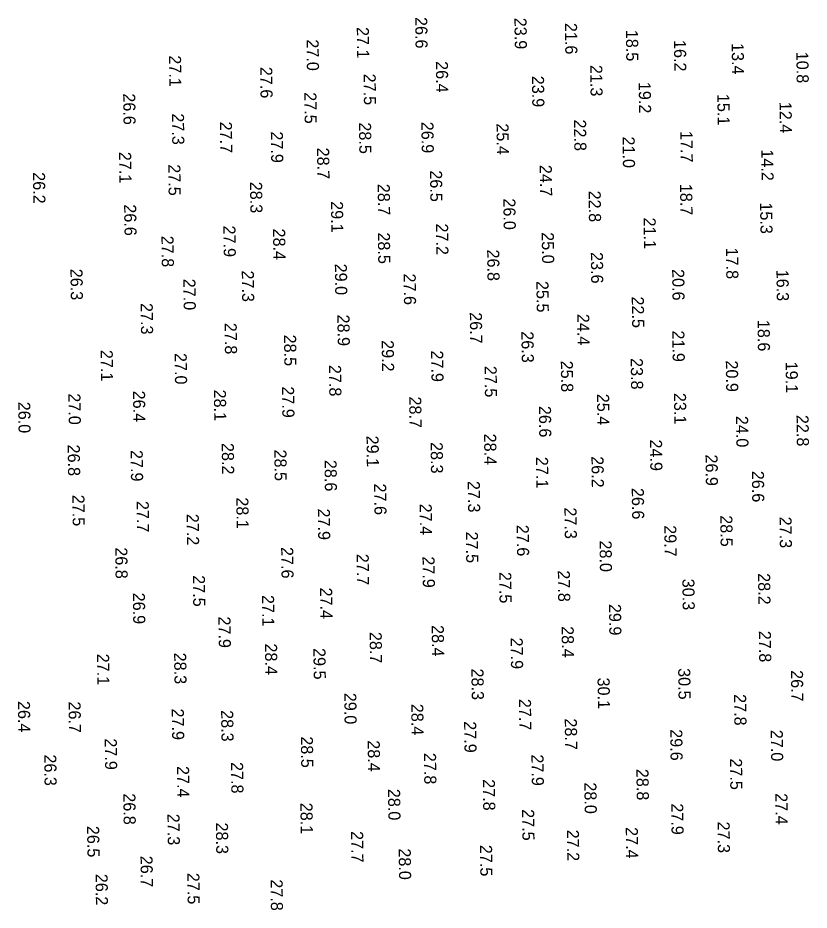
# Model space of a CAD drawing. Extents: x 1023796 to 1112670, y 656573 to 837340.
# Drawn here: x 1103449.6 to 1103613.1, y 697267.3 to 697451.7 of the extents above; entities that cross this region are included whole.
import ezdxf

# ---------------------------------------------------------------- set-up
doc = ezdxf.new("R2010")
doc.units = 0
doc.layers.add('V-TOPO-SOUN', color=7, linetype='Continuous')

msp = doc.modelspace()

# ---------------------------------------------------------------- texts
at = {"layer": 'V-TOPO-SOUN'}
for s, p in [('26.6 ', (1103531.7, 697451.86)), ('23.9 ', (1103552.21, 697451.7)), ('21.6 ', (1103562.64, 697450.64)), ('27.1 ', (1103519.64, 697449.78)), ('18.5 ', (1103575.24, 697449.21)), ('27.0 ', (1103509.26, 697447.24)), ('16.2 ', (1103585.15, 697447.11)), ('13.4 ', (1103597.09, 697446.48)), ('27.1 ', (1103480.83, 697443.94)), ('10.8 ', (1103610.44, 697444.68)), ('27.6 ', (1103499.68, 697441.56)), ('26.4 ', (1103535.97, 697442.74)), ('21.3 ', (1103567.86, 697441.96)), ('27.5 ', (1103521.04, 697440.15)), ('23.9 ', (1103555.82, 697439.72)), ('19.2 ', (1103577.87, 697438.45)), ('26.6 ', (1103471.37, 697436.08)), ('27.5 ', (1103508.8, 697436.31)), ('15.1 ', (1103594.12, 697435.97)), ('12.4 ', (1103606.97, 697434.34)), ('27.3 ', (1103481.44, 697431.95)), ('22.8 ', (1103564.51, 697430.67)), ('27.7 ', (1103491.35, 697430.24)), ('28.5 ', (1103520.09, 697430.08)), ('26.9 ', (1103532.98, 697430.21)), ('25.4 ', (1103548.5, 697429.88)), ('27.9 ', (1103501.88, 697428.21)), ('21.0 ', (1103574.55, 697427.16)), ('17.7 ', (1103586.49, 697428.31)), ('28.7 ', (1103511.43, 697424.86)), ('27.1 ', (1103470.53, 697423.99)), ('14.2 ', (1103603.19, 697424.5)), ('27.5 ', (1103480.69, 697421.42)), ('24.7 ', (1103557.43, 697421.29)), ('26.2 ', (1103452.73, 697419.78)), ('26.5 ', (1103534.76, 697420.17)), ('28.3 ', (1103497.58, 697417.81)), ('28.7 ', (1103523.96, 697417.38)), ('22.8 ', (1103567.53, 697415.97)), ('18.7 ', (1103586.43, 697417.38)), ('29.1 ', (1103514.29, 697413.79)), ('26.0 ', (1103549.91, 697414.37)), ('26.6 ', (1103471.57, 697413.14)), ('15.3 ', (1103602.96, 697413.54)), ('21.1 ', (1103578.89, 697410.41)), ('27.9 ', (1103492.07, 697408.75)), ('27.2 ', (1103536, 697409.18)), ('27.8 ', (1103479.28, 697406.65)), ('28.4 ', (1103502.34, 697408.13)), ('28.5 ', (1103523.99, 697407.34)), ('25.0 ', (1103557.85, 697407.38)), ('26.8 ', (1103546.57, 697403.8)), ('23.6 ', (1103567.99, 697403.27)), ('17.8 ', (1103595.91, 697404.19)), ('29.0 ', (1103515.1, 697400.88)), ('26.3 ', (1103460.48, 697399.83)), ('27.3 ', (1103495.88, 697399.47)), ('20.6 ', (1103584.79, 697399.76)), ('16.3 ', (1103606.34, 697399.63)), ('27.0 ', (1103483.8, 697397.76)), ('27.6 ', (1103529.31, 697398.84)), ('25.5 ', (1103556.74, 697397.3)), ('22.5 ', (1103576.45, 697394.09)), ('27.3 ', (1103474.98, 697392.74)), ('28.9 ', (1103515.63, 697390.35)), ('26.7 ', (1103542.99, 697390.84)), ('24.4 ', (1103565.17, 697390.51)), ('27.8 ', (1103492.33, 697388.64)), ('18.6 ', (1103602.44, 697389.26)), ('28.5 ', (1103504.6, 697386.21)), ('26.3 ', (1103553.65, 697386.9)), ('21.9 ', (1103584.82, 697387.07)), ('29.2 ', (1103524.78, 697385.07)), ('27.1 ', (1103466.72, 697383.05)), ('27.0 ', (1103482, 697382.41)), ('27.9 ', (1103534.99, 697382.93)), ('25.8 ', (1103561.79, 697380.83)), ('23.8 ', (1103576.23, 697381.36)), ('20.9 ', (1103595.88, 697380.87)), ('27.8 ', (1103513.89, 697379.95)), ('27.5 ', (1103546.04, 697379.75)), ('19.1 ', (1103608.22, 697380.62)), ('27.9 ', (1103504.18, 697375.52)), ('27.0 ', (1103460.05, 697374.08)), ('26.4 ', (1103473.4, 697374.63)), ('28.1 ', (1103490.11, 697374.85)), ('28.7 ', (1103530.46, 697373.42)), ('25.4 ', (1103569.27, 697373.98)), ('23.1 ', (1103585.16, 697374.16)), ('26.0 ', (1103449.68, 697372.34)), ('26.6 ', (1103557.26, 697371.48)), ('22.8 ', (1103610.48, 697369.61)), ('24.0 ', (1103597.98, 697369.42)), ('29.1 ', (1103521.64, 697365.33)), ('28.3 ', (1103534.89, 697364)), ('28.4 ', (1103545.94, 697365.74)), ('24.9 ', (1103580.2, 697364.53)), ('26.8 ', (1103459.92, 697363.48)), ('27.9 ', (1103472.91, 697362.36)), ('28.2 ', (1103491.74, 697363.81)), ('28.5 ', (1103502.6, 697362.46)), ('28.6 ', (1103512.97, 697360.32)), ('27.1 ', (1103556.65, 697360.94)), ('26.2 ', (1103568.12, 697361.08)), ('26.9 ', (1103591.68, 697361.44)), ('26.6 ', (1103601.26, 697358.06)), ('27.6 ', (1103523.21, 697355.43)), ('27.3 ', (1103542.56, 697355.96)), ('27.5 ', (1103460.87, 697353.11)), ('26.6 ', (1103576.45, 697354.52)), ('27.7 ', (1103474.16, 697351.83)), ('28.1 ', (1103494.74, 697352.57)), ('27.4 ', (1103532.62, 697351.27)), ('27.9 ', (1103511.59, 697350.26)), ('27.3 ', (1103562.54, 697350.49)), ('27.2 ', (1103484.49, 697349.17)), ('28.5 ', (1103594.73, 697348.88)), ('27.3 ', (1103606.97, 697348.58)), ('27.6 ', (1103552.67, 697346.9)), ('29.7 ', (1103583.15, 697346.81)), ('27.5 ', (1103542.17, 697345.5)), ('26.8 ', (1103469.73, 697342.25)), ('27.6 ', (1103504.01, 697342.31)), ('28.0 ', (1103569.79, 697343.66)), ('27.7 ', (1103519.6, 697340.91)), ('27.9 ', (1103533.21, 697340.38)), ('27.5 ', (1103485.77, 697336.48)), ('27.5 ', (1103549.06, 697337.17)), ('27.8 ', (1103561.17, 697337.49)), ('28.2 ', (1103602.54, 697336.9)), ('30.3 ', (1103586.89, 697335.75)), ('26.9 ', (1103473.37, 697332.87)), ('27.4 ', (1103512.05, 697333.92)), ('27.1 ', (1103500.05, 697332.39)), ('29.9 ', (1103571.73, 697330.54)), ('27.9 ', (1103491.05, 697327.95)), ('28.4 ', (1103535.12, 697326.17)), ('28.4 ', (1103561.95, 697325.95)), ('28.7 ', (1103522.29, 697324.76)), ('27.9 ', (1103551.42, 697323.58)), ('27.8 ', (1103602.7, 697324.99)), ('28.4 ', (1103500.67, 697322.37)), ('27.1 ', (1103465.97, 697320.25)), ('28.3 ', (1103481.9, 697320.47)), ('29.5 ', (1103510.67, 697321.42)), ('28.3 ', (1103543.32, 697317.19)), ('30.5 ', (1103586.04, 697317.28)), ('26.7 ', (1103609.33, 697316.86)), ('30.1 ', (1103569.38, 697315.33)), ('26.4 ', (1103449.62, 697310.49)), ('29.0 ', (1103517.04, 697312.17)), ('27.7 ', (1103553.13, 697310.92)), ('27.8 ', (1103597.58, 697311.9)), ('26.7 ', (1103460.08, 697310.39)), ('27.9 ', (1103481.41, 697308.92)), ('28.4 ', (1103530.88, 697309.9)), ('28.3 ', (1103491.61, 697308.59)), ('28.7 ', (1103562.61, 697306.88)), ('27.9 ', (1103541.81, 697306.29)), ('28.5 ', (1103508.08, 697303.18)), ('29.6 ', (1103584.39, 697304.65)), ('27.0 ', (1103605.16, 697304.52)), ('27.9 ', (1103467.56, 697302.75)), ('28.4 ', (1103521.89, 697302.36)), ('26.3 ', (1103455.06, 697299.44)), ('27.8 ', (1103533.51, 697299.76)), ('27.9 ', (1103555.72, 697299.44)), ('27.8 ', (1103493.65, 697297.86)), ('27.5 ', (1103596.73, 697298.62)), ('27.4 ', (1103482.49, 697297.04)), ('28.8 ', (1103577.41, 697296.45)), ('27.8 ', (1103545.68, 697294.32)), ('28.0 ', (1103526.09, 697292.32)), ('28.0 ', (1103566.65, 697293.66)), ('26.8 ', (1103471.4, 697291.4)), ('27.4 ', (1103606.11, 697291.43)), ('28.1 ', (1103507.99, 697289.45)), ('27.9 ', (1103584.59, 697289.33)), ('27.3 ', (1103480.52, 697287.17)), ('27.5 ', (1103553.78, 697288.12)), ('26.5 ', (1103463.92, 697284.67)), ('28.3 ', (1103490.53, 697285.36)), ('27.3 ', (1103594.17, 697285.56)), ('27.7 ', (1103518.45, 697283.59)), ('27.2 ', (1103563.04, 697283.88)), ('27.4 ', (1103575.21, 697284.41)), ('28.0 ', (1103528.29, 697280.02)), ('27.5 ', (1103545.09, 697280.74)), ('26.7 ', (1103474.95, 697278.5)), ('26.2 ', (1103465.66, 697274.76)), ('27.5 ', (1103484.62, 697274.96)), ('27.8 ', (1103501.82, 697273.62))]:
    msp.add_text(s, height=2.5, rotation=270.7798, dxfattribs=at).set_placement(p)

doc.saveas('drawing.dxf')
